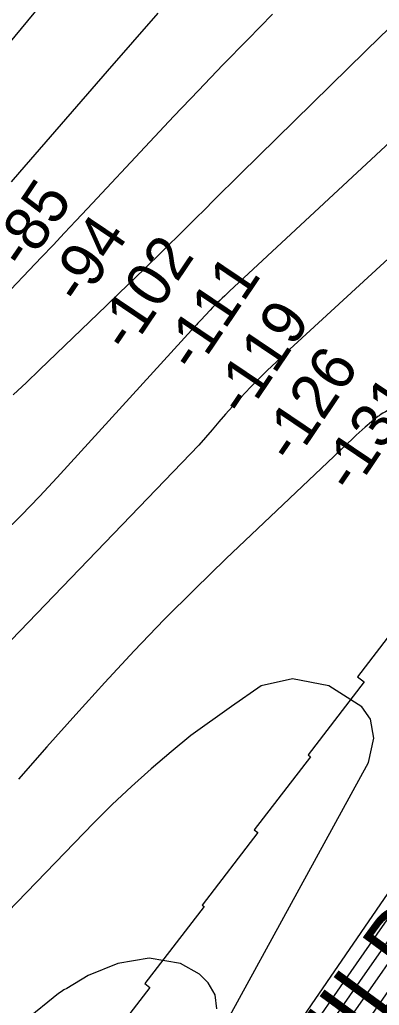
# Model space of a CAD drawing. Extents: x 3855477 to 3893699, y 299188 to 325115.
# Drawn here: x 3875755 to 3876298, y 314476 to 315966 of the extents above; entities that cross this region are included whole.
import ezdxf

# ---------------------------------------------------------------- set-up
doc = ezdxf.new("R2010")
doc.units = 0
for name, color, linetype in [('V-CHAN-NAID', 7, 'Continuous'), ('V-RIVR-RANG', 7, 'Continuous'), ('V-RRAP-RVMT', 7, 'Continuous'), ('V-RRAP-RVMT-IDEN', 7, 'Continuous'), ('V-TOPO-MAJR', 7, 'Continuous'), ('V-TOPO-MINR', 7, 'Continuous')]:
    doc.layers.add(name, color=color, linetype=linetype)

msp = doc.modelspace()

# ---------------------------------------------------------------- linework, layer by layer
at = {"layer": 'V-RRAP-RVMT'}
msp.add_lwpolyline([(3876350.1, 315083), (3876265.4, 314972.7), (3876275.5, 314965), (3876190.5, 314854.3), (3876194.1, 314851.6), (3876109.3, 314741), (3876114.5, 314737), (3876030.5, 314627.4), (3876033.3, 314625.3), (3875943.9, 314508.7), (3875951.3, 314502.9), (3875879.3, 314409.1)], dxfattribs=at)
at = {"layer": 'V-TOPO-MAJR'}
for points in [[(3876349.3, 315987.4), (3876300.2, 315940.6), (3876251.5, 315893.4), (3876088.3, 315732.8), (3876074.7, 315719.5), (3876061.2, 315706.1), (3876047.7, 315692.6), (3876034.3, 315679.2), (3876020.8, 315665.7), (3876007.3, 315652.3), (3875993.8, 315638.9), (3875980.3, 315625.5), (3875967.1, 315612.6), (3875946.9, 315592.8), (3875926.6, 315573), (3875906.3, 315553.4), (3875885.9, 315533.8), (3875784.5, 315436.6), (3875764.8, 315417.6), (3875745, 315398.7)], [(3876109.4, 314249.9), (3876500.9, 314810.1), (3876530.4, 314852.3), (3876560, 314894.6), (3876589.5, 314936.8), (3876619.1, 314979), (3876669.2, 315050.5), (3876673.8, 315057), (3876678.4, 315063.4), (3876683.1, 315069.8), (3876687.8, 315076.2), (3876754.5, 315165.5), (3876792.7, 315216.4), (3876831.2, 315267.1), (3876870, 315317.6), (3876909.1, 315367.8), (3877333.6, 315910)], [(3876052.6, 314470.5), (3876050.1, 314491.5), (3876039.6, 314509.9), (3876026.5, 314523.1), (3875997.7, 314538.9), (3875950.4, 314546.9), (3875903.1, 314539.2), (3875858.4, 314520.9), (3875825.8, 314501.4), (3875821.5, 314499.1), (3875817.4, 314496.4), (3875813.5, 314493.5), (3875762.6, 314452.4)]]:
    msp.add_lwpolyline(points, dxfattribs=at)
at = {"layer": 'V-TOPO-MINR'}
for points in [[(3876095.1, 316362.1), (3875617.4, 315784.3)], [(3876136.9, 315974.3), (3876099.3, 315936.1), (3876061.9, 315897.7), (3876024.8, 315859.1), (3875987.9, 315820.3), (3875951.2, 315781.3), (3875857, 315680.3), (3875839.8, 315661.9), (3875822.5, 315643.6), (3875805.2, 315625.3), (3875787.8, 315607), (3875722.2, 315538.2)], [(3875742.2, 315720.9), (3875754.8, 315735.3), (3875887.2, 315888.3), (3875963.9, 315976)], [(3876082.8, 314245.3), (3876268.8, 314512), (3876334.2, 314605.8), (3876399.7, 314699.6), (3876465.2, 314793.4), (3876530.8, 314887.1), (3876641.4, 315045.3), (3876651.7, 315059.9), (3876662.1, 315074.5), (3876672.6, 315088.9), (3876683.2, 315103.3), (3876854.8, 315334.7), (3876937.2, 315444.9), (3877020, 315554.7), (3877103.5, 315664), (3877187.4, 315772.9), (3877328.6, 315954.7)], [(3876193, 314436.9), (3876244, 314510.2), (3876295.1, 314583.5), (3876346.2, 314656.8), (3876613.6, 315040.2), (3876629.6, 315062.9), (3876645.7, 315085.6), (3876662, 315108.1), (3876678.4, 315130.5), (3877176.1, 315805.3), (3877201.6, 315839.7), (3877227.3, 315874), (3877253.2, 315908.1), (3877279.2, 315942.2)], [(3876144.4, 314256.3), (3876316.1, 314503.5), (3876375.2, 314588.7), (3876434.2, 314673.8), (3876493.2, 314759.1), (3876552.1, 314844.3), (3876657, 314996.4), (3876663.4, 315005.6), (3876669.9, 315014.8), (3876676.5, 315024), (3876683.1, 315033.1), (3876689.8, 315042.1), (3876696.6, 315051.1), (3876703.4, 315060), (3876710.4, 315068.9), (3877295.6, 315807.4)], [(3876314.7, 315781.1), (3876272, 315741.4), (3876071.9, 315555.4), (3876068.2, 315551.9), (3876064.5, 315548.4), (3876060.7, 315544.9), (3876057, 315541.4), (3876053.3, 315537.9), (3876049.7, 315534.3), (3876046.1, 315530.7), (3876042.6, 315527), (3876028.3, 315511.8), (3876026.1, 315509.4), (3876023.9, 315507.1), (3876021.7, 315504.7), (3876019.5, 315502.3), (3875811.6, 315273.9), (3875784.5, 315244.9), (3875756.9, 315216.4), (3875728.6, 315188.6)], [(3876318.2, 315610.5), (3876156.4, 315461.8), (3876142.6, 315448.9), (3876128.9, 315435.7), (3876115.5, 315422.3), (3876102.2, 315408.8), (3876097.5, 315403.8), (3876086.8, 315392.5), (3876076.3, 315381.1), (3876066, 315369.5), (3876055.8, 315357.8), (3876045.7, 315346), (3876035.6, 315334.3), (3876025.5, 315322.5), (3875380.8, 314653.1)], [(3876679.8, 315601.9), (3876307.6, 315373.1), (3876303.5, 315371), (3876299.7, 315368.6), (3876297.9, 315367.2), (3876296.1, 315365.8), (3876276.8, 315349.8), (3876272.2, 315345.8), (3876267.6, 315341.8), (3876263, 315337.7), (3876258.5, 315333.5), (3876066.3, 315150.7), (3876019.4, 315105.1), (3875973.2, 315058.9), (3875927.9, 315011.8), (3875883.3, 314964), (3875839.4, 314915.5), (3875795.8, 314866.7), (3875752.8, 314817.5)], [(3876126.3, 314375.4), (3876577.4, 315033)], [(3875955.9, 314247.2), (3876282, 314843), (3876290, 314879.8), (3876284.8, 314908.7), (3876271.7, 314927.1), (3876221.9, 314958.8), (3876166.8, 314969.4), (3876119.5, 314959), (3876074.8, 314927.6), (3876013.5, 314883.7), (3875983.6, 314859.1), (3875953.3, 314833.2), (3875923.5, 314806.7), (3875894.6, 314779.2), (3875866.4, 314751), (3875635, 314512.3), (3875626.7, 314503.8), (3875618.4, 314495.3), (3875610, 314486.9), (3875601.6, 314478.5), (3875565, 314442.3)]]:
    msp.add_lwpolyline(points, dxfattribs=at)

# ---------------------------------------------------------------- texts
at = {"layer": 'V-CHAN-NAID'}
msp.add_text('MARINE SPILL RESPONSE', height=100, rotation=321.2128, dxfattribs=at).set_placement((3875894.4, 316868.3))
at = {"layer": 'V-RIVR-RANG'}
for s, p in [('-85', (3875763.4, 315585.9)), ('-94', (3875847.8, 315532.2)), ('-102', (3875919.8, 315460.1)), ('-111', (3876020.1, 315430)), ('-119', (3876095.3, 315362.5)), ('-126', (3876168.4, 315292.2)), ('-131', (3876258.7, 315247.3))]:
    msp.add_text(s, height=67, rotation=56.0117, dxfattribs=at).set_placement(p)
at = {"layer": 'V-RRAP-RVMT-IDEN'}
msp.add_text('CHILDRESS', height=100, rotation=53.7551, dxfattribs=at).set_placement((3876167.2, 314264.8))

doc.saveas('drawing.dxf')
